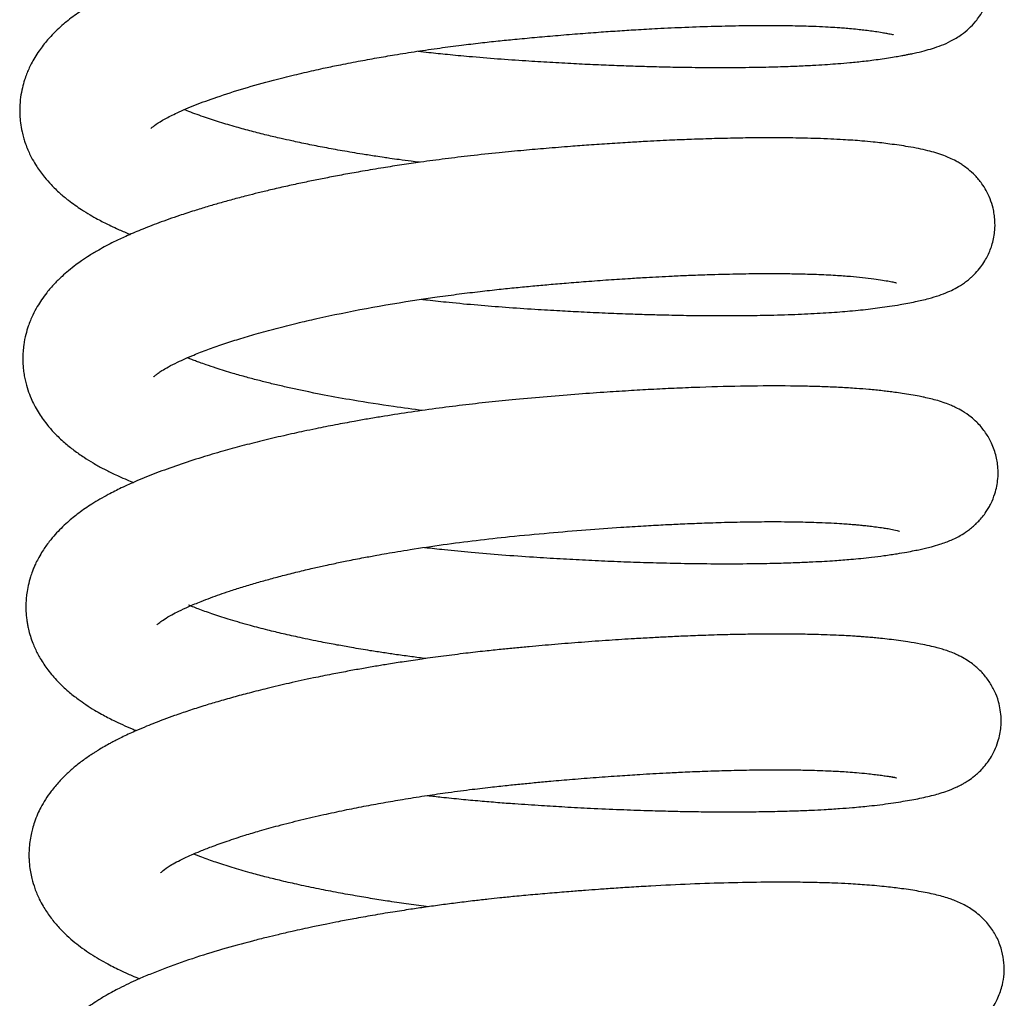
# Model space of a CAD drawing. Header units: inches. Extents: x 0 to 77643, y -44170 to 0.
# Tile 347 of 546: x 76118.18 to 76120.7, y -39526.54 to -39524.03. Entities that reach past the tile are written whole.
import ezdxf

# ---------------------------------------------------------------- set-up
doc = ezdxf.new("R2010")
doc.units = ezdxf.units.IN
doc.header["$MEASUREMENT"] = 0
doc.layers.get('0').update_dxf_attribs({"lineweight": 0})
doc.layers.add('FAKRO LOFT LADDERS', color=7, linetype='Continuous')

# ---------------------------------------------------------------- blocks, each defined once
blk = doc.blocks.new('A$C6AF374F8')
at = {"layer": 'FAKRO LOFT LADDERS', "color": 7, "linetype": 'Continuous'}
for points, knots in [([(120.023, 2492.752), (120.113, 2492.741), (120.363, 2492.713), (120.797, 2492.667), (121.387, 2492.612), (122.058, 2492.557), (122.752, 2492.509), (123.405, 2492.469), (124.004, 2492.436), (124.576, 2492.408), (125.103, 2492.386), (125.598, 2492.369), (126.103, 2492.354), (126.673, 2492.341), (127.336, 2492.332), (128.062, 2492.331), (128.763, 2492.339), (129.366, 2492.354), (129.841, 2492.373), (130.215, 2492.392), (130.526, 2492.412), (130.816, 2492.433), (131.133, 2492.46), (131.421, 2492.489), (131.679, 2492.52), (131.889, 2492.549), (132.096, 2492.58), (132.28, 2492.609), (132.428, 2492.635), (132.539, 2492.656), (132.648, 2492.677), (132.806, 2492.71), (132.999, 2492.756), (133.227, 2492.82), (133.45, 2492.897), (133.69, 2493.001), (133.934, 2493.144), (134.158, 2493.323), (134.314, 2493.486), (134.445, 2493.66), (134.549, 2493.832), (134.649, 2494.053), (134.724, 2494.312), (134.757, 2494.585), (134.748, 2494.847), (134.715, 2495.048), (134.664, 2495.234), (134.592, 2495.419), (134.496, 2495.602), (134.379, 2495.771), (134.267, 2495.903), (134.167, 2496.002), (134.041, 2496.112), (133.872, 2496.232), (133.679, 2496.339), (133.506, 2496.415), (133.309, 2496.488), (133.086, 2496.553), (132.809, 2496.617), (132.499, 2496.674), (132.205, 2496.718), (131.969, 2496.749), (131.803, 2496.769), (131.631, 2496.787), (131.439, 2496.806), (131.21, 2496.825), (130.987, 2496.84), (130.714, 2496.856), (130.36, 2496.873), (129.876, 2496.888), (129.27, 2496.897), (128.601, 2496.896), (127.946, 2496.885), (127.4, 2496.871), (126.954, 2496.855), (126.567, 2496.839), (126.075, 2496.817), (125.39, 2496.78), (124.492, 2496.723), (123.588, 2496.654), (122.708, 2496.579), (121.869, 2496.5), (121.046, 2496.408), (120.356, 2496.32), (119.813, 2496.244), (119.325, 2496.171), (118.876, 2496.099), (118.46, 2496.029), (118.119, 2495.968), (117.826, 2495.913), (117.573, 2495.864), (117.29, 2495.808), (116.929, 2495.733), (116.501, 2495.64), (116.084, 2495.543), (115.703, 2495.449), (115.354, 2495.359), (115.016, 2495.268), (114.672, 2495.17), (114.311, 2495.062), (113.961, 2494.95), (113.653, 2494.846), (113.396, 2494.754), (113.127, 2494.654), (112.835, 2494.539), (112.546, 2494.416), (112.283, 2494.297), (112.023, 2494.17), (111.76, 2494.028), (111.461, 2493.849), (111.154, 2493.64), (110.818, 2493.367), (110.534, 2493.082), (110.313, 2492.8), (110.181, 2492.596), (110.093, 2492.437), (110.024, 2492.294), (109.966, 2492.157), (109.909, 2491.997), (109.855, 2491.8), (109.811, 2491.562), (109.791, 2491.328), (109.793, 2491.108), (109.811, 2490.9), (109.844, 2490.708), (109.886, 2490.542), (109.931, 2490.4), (110, 2490.213), (110.101, 2490.002), (110.219, 2489.804), (110.326, 2489.649), (110.447, 2489.492), (110.607, 2489.311), (110.821, 2489.104), (111.017, 2488.942), (111.209, 2488.799), (111.393, 2488.675), (111.586, 2488.555), (111.821, 2488.423), (112.049, 2488.306), (112.303, 2488.187), (112.485, 2488.108), (112.604, 2488.059), (112.632, 2488.047)], [0.22219147, 0.22219147, 0.22219147, 0.22219147, 0.22223899, 0.22232408, 0.22242065, 0.22254818, 0.22267451, 0.22278281, 0.22289031, 0.2229904, 0.22308777, 0.22317438, 0.22326083, 0.22336771, 0.22349559, 0.22364433, 0.22380295, 0.2239374, 0.22404523, 0.22413533, 0.22421108, 0.22428109, 0.22436396, 0.22447041, 0.22453041, 0.22459661, 0.22467051, 0.22474028, 0.22479582, 0.22483796, 0.22487074, 0.22492077, 0.22503295, 0.22512678, 0.22522529, 0.22532289, 0.22541663, 0.22547646, 0.22553319, 0.2255669, 0.22561122, 0.2256544, 0.22571009, 0.22576544, 0.22581063, 0.22585261, 0.2258874, 0.22592068, 0.22596709, 0.22601035, 0.22604554, 0.22607719, 0.22610373, 0.22616509, 0.22623165, 0.22630455, 0.22636048, 0.22647782, 0.22659769, 0.22672893, 0.22685672, 0.22693251, 0.22697963, 0.22701903, 0.22708938, 0.22715664, 0.22721907, 0.2272777, 0.22737917, 0.22749595, 0.22763669, 0.22780365, 0.22793607, 0.22804532, 0.22813124, 0.22819722, 0.22826849, 0.22841011, 0.22857755, 0.22875413, 0.22889009, 0.22903962, 0.22919305, 0.22932141, 0.22940349, 0.22948265, 0.22958285, 0.22964741, 0.22971116, 0.22977219, 0.22981253, 0.22985386, 0.22993274, 0.23002345, 0.23010776, 0.2301864, 0.23026026, 0.23032983, 0.2304065, 0.23049046, 0.23057932, 0.23065725, 0.23071878, 0.2307771, 0.23086795, 0.23095838, 0.23102537, 0.23110224, 0.23119494, 0.23127775, 0.23139998, 0.23152015, 0.23165777, 0.23175825, 0.23181616, 0.23186977, 0.2319104, 0.23194699, 0.23199055, 0.2320468, 0.23210971, 0.23218016, 0.23223056, 0.23228138, 0.23234331, 0.23238328, 0.23241655, 0.23246194, 0.23254475, 0.23260624, 0.23265329, 0.23270323, 0.23277553, 0.23286515, 0.23295152, 0.2330144, 0.2330713, 0.23314764, 0.2332111, 0.23330284, 0.23336236, 0.2334418, 0.23346597, 0.23346597, 0.23346597, 0.23346597]), ([(113.156, 2490.762), (113.156, 2490.762), (113.172, 2490.781), (113.279, 2490.869), (113.504, 2491.008), (113.839, 2491.176), (114.292, 2491.37), (114.862, 2491.579), (115.533, 2491.795), (116.13, 2491.962), (116.574, 2492.076), (116.837, 2492.14), (117.093, 2492.201), (117.341, 2492.257), (117.631, 2492.321), (118.007, 2492.4), (118.465, 2492.489), (118.948, 2492.578), (119.451, 2492.663), (119.991, 2492.749), (120.563, 2492.831), (121.108, 2492.903), (121.607, 2492.963), (122.064, 2493.013), (122.526, 2493.059), (123.018, 2493.106), (123.556, 2493.153), (124.107, 2493.198), (124.64, 2493.239), (125.138, 2493.273), (125.642, 2493.304), (126.222, 2493.337), (126.903, 2493.369), (127.632, 2493.394), (128.332, 2493.409), (128.955, 2493.414), (129.422, 2493.411), (129.753, 2493.405), (130, 2493.398), (130.265, 2493.389), (130.531, 2493.376), (130.755, 2493.362), (130.936, 2493.349), (131.113, 2493.335), (131.295, 2493.317), (131.472, 2493.296), (131.641, 2493.275), (131.815, 2493.251), (131.961, 2493.228), (132.07, 2493.208), (132.15, 2493.192), (132.205, 2493.178), (132.222, 2493.174), (132.222, 2493.174)], [0.76863693, 0.76863693, 0.76863693, 0.76863693, 0.768744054, 0.76890864, 0.769074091, 0.769229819, 0.769412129, 0.769591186, 0.769789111, 0.769983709, 0.770048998, 0.770111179, 0.770169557, 0.770225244, 0.770279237, 0.770363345, 0.770470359, 0.770570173, 0.770662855, 0.770776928, 0.770893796, 0.771000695, 0.771094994, 0.771182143, 0.771264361, 0.771361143, 0.771465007, 0.771575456, 0.77168124, 0.771777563, 0.771871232, 0.771984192, 0.772132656, 0.772299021, 0.772459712, 0.772612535, 0.772751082, 0.772821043, 0.772882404, 0.772960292, 0.773056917, 0.773131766, 0.773183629, 0.773248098, 0.773328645, 0.773398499, 0.773476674, 0.77356019, 0.773662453, 0.773739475, 0.773801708, 0.773879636, 0.773968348, 0.773968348, 0.773968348, 0.773968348]), ([(120.058, 2489.898), (119.984, 2489.907), (119.808, 2489.929), (119.553, 2489.963), (119.323, 2489.995), (119.125, 2490.024), (118.89, 2490.059), (118.529, 2490.116), (118.087, 2490.19), (117.62, 2490.275), (117.187, 2490.36), (116.815, 2490.439), (116.471, 2490.516), (116.121, 2490.598), (115.736, 2490.696), (115.329, 2490.807), (114.912, 2490.931), (114.562, 2491.046), (114.29, 2491.144), (114.129, 2491.205), (114.043, 2491.24), (114.02, 2491.249)], [0.765527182, 0.765527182, 0.765527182, 0.765527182, 0.765570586, 0.765631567, 0.765679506, 0.765709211, 0.765752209, 0.76582365, 0.765931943, 0.766030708, 0.766125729, 0.76622081, 0.766285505, 0.766373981, 0.766473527, 0.766577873, 0.766701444, 0.766831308, 0.766906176, 0.766979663, 0.767006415, 0.767006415, 0.767006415, 0.767006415]), ([(120.103, 2486.382), (120.155, 2486.376), (120.391, 2486.349), (120.873, 2486.298), (121.542, 2486.235), (122.278, 2486.177), (122.984, 2486.13), (123.63, 2486.091), (124.233, 2486.059), (124.819, 2486.031), (125.382, 2486.009), (125.875, 2485.993), (126.375, 2485.98), (126.949, 2485.968), (127.605, 2485.962), (128.261, 2485.963), (128.935, 2485.971), (129.607, 2485.99), (130.263, 2486.02), (130.753, 2486.052), (131.119, 2486.082), (131.38, 2486.107), (131.635, 2486.136), (131.887, 2486.168), (132.139, 2486.205), (132.376, 2486.242), (132.596, 2486.282), (132.781, 2486.319), (132.96, 2486.358), (133.162, 2486.409), (133.38, 2486.474), (133.599, 2486.555), (133.798, 2486.65), (133.959, 2486.743), (134.102, 2486.846), (134.183, 2486.912), (134.263, 2486.984), (134.354, 2487.076), (134.457, 2487.196), (134.566, 2487.356), (134.674, 2487.554), (134.774, 2487.811), (134.83, 2488.118), (134.833, 2488.375), (134.814, 2488.564), (134.776, 2488.754), (134.71, 2488.962), (134.611, 2489.171), (134.481, 2489.375), (134.324, 2489.562), (134.161, 2489.709), (134.03, 2489.807), (133.925, 2489.875), (133.752, 2489.974), (133.537, 2490.067), (133.31, 2490.142), (133.097, 2490.2), (132.867, 2490.251), (132.621, 2490.296), (132.376, 2490.335), (132.148, 2490.366), (131.925, 2490.394), (131.685, 2490.421), (131.437, 2490.444), (131.179, 2490.463), (130.913, 2490.48), (130.61, 2490.496), (130.278, 2490.509), (129.952, 2490.517), (129.638, 2490.523), (129.279, 2490.527), (128.83, 2490.527), (128.268, 2490.521), (127.663, 2490.507), (127.081, 2490.488), (126.612, 2490.469), (126.233, 2490.451), (125.873, 2490.433), (125.442, 2490.408), (124.942, 2490.377), (124.427, 2490.342), (123.884, 2490.301), (123.327, 2490.256), (122.715, 2490.203), (122.066, 2490.142), (121.392, 2490.069), (120.72, 2489.988), (120.133, 2489.909), (119.603, 2489.832), (119.105, 2489.755), (118.624, 2489.674), (118.162, 2489.592), (117.757, 2489.516), (117.374, 2489.44), (116.999, 2489.362), (116.616, 2489.278), (116.252, 2489.194), (115.92, 2489.114), (115.59, 2489.031), (115.261, 2488.944), (114.923, 2488.85), (114.597, 2488.755), (114.252, 2488.649), (113.832, 2488.512), (113.369, 2488.349), (112.913, 2488.17), (112.535, 2488.008), (112.173, 2487.838), (111.861, 2487.672), (111.592, 2487.511), (111.396, 2487.382), (111.21, 2487.248), (111.057, 2487.128), (110.86, 2486.956), (110.683, 2486.783), (110.497, 2486.569), (110.356, 2486.377), (110.235, 2486.186), (110.116, 2485.962), (110.017, 2485.721), (109.942, 2485.467), (109.898, 2485.246), (109.875, 2485.033), (109.869, 2484.828), (109.879, 2484.632), (109.903, 2484.456), (109.938, 2484.27), (109.996, 2484.063), (110.078, 2483.849), (110.166, 2483.662), (110.297, 2483.43), (110.455, 2483.205), (110.698, 2482.926), (110.925, 2482.712), (111.184, 2482.503), (111.429, 2482.332), (111.677, 2482.178), (111.923, 2482.041), (112.144, 2481.929), (112.355, 2481.83), (112.531, 2481.753), (112.656, 2481.7), (112.711, 2481.678)], [0.235042, 0.235042, 0.235042, 0.235042, 0.23506983, 0.23516727, 0.23529606, 0.23542041, 0.23555192, 0.23566452, 0.23575974, 0.23587062, 0.23597736, 0.23606465, 0.23614131, 0.23625608, 0.23639093, 0.23652503, 0.23665385, 0.2368177, 0.23697417, 0.23712314, 0.23719249, 0.23727074, 0.23734594, 0.23741878, 0.23750283, 0.23759859, 0.23767403, 0.23775352, 0.23782241, 0.2379025, 0.23801764, 0.23811298, 0.23818234, 0.23824766, 0.23828047, 0.23831272, 0.23833231, 0.23835715, 0.23840225, 0.23844022, 0.23847109, 0.23853264, 0.23860171, 0.23864733, 0.23867832, 0.23870908, 0.23875734, 0.23880427, 0.23884514, 0.23890267, 0.23895829, 0.23899577, 0.23902397, 0.23905997, 0.23917623, 0.2392655, 0.23935494, 0.23945722, 0.23956657, 0.23965775, 0.23974089, 0.23981245, 0.2398825, 0.23996821, 0.2400366, 0.24010442, 0.24018931, 0.24027815, 0.24035715, 0.24042648, 0.24050017, 0.24060386, 0.24072424, 0.2408574, 0.24097369, 0.24106675, 0.24112662, 0.24118803, 0.24126763, 0.24136457, 0.24145984, 0.24154418, 0.24165331, 0.24175404, 0.24186504, 0.24199297, 0.24210679, 0.24221844, 0.24230412, 0.24239006, 0.24248774, 0.24256797, 0.24264593, 0.24271547, 0.24278759, 0.24286396, 0.24294223, 0.24300728, 0.24306854, 0.24314761, 0.24322139, 0.24329275, 0.24336927, 0.24346281, 0.24359695, 0.24372272, 0.24383384, 0.24392457, 0.24404868, 0.24412882, 0.24419559, 0.24424638, 0.24432081, 0.2443855, 0.24446815, 0.24455358, 0.24461826, 0.2446748, 0.24474363, 0.24482699, 0.24488578, 0.24495579, 0.24500238, 0.2450551, 0.24511574, 0.24515588, 0.24519398, 0.2452645, 0.24532634, 0.24537752, 0.24543358, 0.24554465, 0.24562687, 0.24573286, 0.24582534, 0.24591782, 0.24599716, 0.24607767, 0.24615775, 0.24620648, 0.24626892, 0.2463162, 0.2463162, 0.2463162, 0.2463162]), ([(113.234, 2484.392), (113.235, 2484.393), (113.243, 2484.402), (113.275, 2484.431), (113.34, 2484.482), (113.454, 2484.559), (113.602, 2484.647), (113.819, 2484.757), (114.041, 2484.859), (114.297, 2484.967), (114.612, 2485.09), (115, 2485.227), (115.414, 2485.362), (115.871, 2485.498), (116.371, 2485.636), (116.893, 2485.767), (118.046, 2486.034), (119.275, 2486.263), (120.542, 2486.448), (121.065, 2486.518), (121.596, 2486.583), (122.084, 2486.637), (122.533, 2486.683), (122.96, 2486.723), (123.389, 2486.762), (123.847, 2486.802), (124.358, 2486.842), (124.909, 2486.883), (125.426, 2486.917), (125.854, 2486.943), (126.211, 2486.962), (126.57, 2486.98), (126.988, 2486.999), (127.545, 2487.019), (128.174, 2487.036), (128.802, 2487.044), (129.327, 2487.043), (129.803, 2487.037), (130.276, 2487.023), (130.726, 2487.001), (131.116, 2486.973), (131.439, 2486.941), (131.716, 2486.907), (131.945, 2486.875), (132.093, 2486.849), (132.183, 2486.832), (132.242, 2486.819), (132.287, 2486.808), (132.301, 2486.804), (132.301, 2486.804)], [0.755783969, 0.755783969, 0.755783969, 0.755783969, 0.755851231, 0.755940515, 0.756030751, 0.756110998, 0.756228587, 0.756345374, 0.756432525, 0.756514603, 0.756639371, 0.756760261, 0.756878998, 0.756997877, 0.757128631, 0.757256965, 0.757371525, 0.757918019, 0.758009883, 0.758120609, 0.758224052, 0.758317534, 0.758401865, 0.758483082, 0.758563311, 0.758649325, 0.758748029, 0.758861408, 0.758973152, 0.75905661, 0.759120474, 0.759192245, 0.759280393, 0.759384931, 0.759553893, 0.759703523, 0.759832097, 0.759948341, 0.760083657, 0.760237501, 0.760371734, 0.760493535, 0.760624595, 0.760740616, 0.760855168, 0.760911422, 0.760962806, 0.761031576, 0.761114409, 0.761114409, 0.761114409, 0.761114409]), ([(120.145, 2483.527), (119.891, 2483.559), (119.283, 2483.64), (118.432, 2483.773), (117.49, 2483.943), (116.797, 2484.088), (116.258, 2484.215), (115.935, 2484.296), (115.605, 2484.383), (115.227, 2484.49), (114.885, 2484.596), (114.603, 2484.691), (114.428, 2484.753), (114.299, 2484.801), (114.192, 2484.842), (114.124, 2484.869), (114.095, 2484.881)], [0.752672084, 0.752672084, 0.752672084, 0.752672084, 0.752822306, 0.753035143, 0.753196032, 0.753430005, 0.753509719, 0.753588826, 0.753673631, 0.753769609, 0.753900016, 0.753982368, 0.754036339, 0.754075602, 0.754120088, 0.754154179, 0.754154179, 0.754154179, 0.754154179]), ([(120.188, 2480.012), (120.356, 2479.993), (120.754, 2479.949), (121.415, 2479.884), (122.18, 2479.82), (122.943, 2479.768), (123.661, 2479.724), (124.324, 2479.689), (124.981, 2479.658), (125.644, 2479.633), (126.335, 2479.613), (127.07, 2479.598), (127.862, 2479.591), (128.608, 2479.595), (129.25, 2479.608), (129.744, 2479.624), (130.135, 2479.641), (130.45, 2479.658), (130.703, 2479.674), (130.927, 2479.691), (131.15, 2479.709), (131.399, 2479.732), (131.684, 2479.762), (132.003, 2479.803), (132.3, 2479.848), (132.553, 2479.89), (132.749, 2479.927), (132.908, 2479.96), (133.053, 2479.992), (133.22, 2480.034), (133.393, 2480.084), (133.559, 2480.141), (133.719, 2480.205), (133.879, 2480.281), (134.047, 2480.38), (134.179, 2480.475), (134.263, 2480.544), (134.343, 2480.616), (134.42, 2480.694), (134.51, 2480.797), (134.597, 2480.914), (134.675, 2481.04), (134.743, 2481.169), (134.826, 2481.373), (134.878, 2481.58), (134.911, 2481.804), (134.912, 2482.076), (134.86, 2482.399), (134.733, 2482.729), (134.609, 2482.936), (134.467, 2483.118), (134.351, 2483.241), (134.189, 2483.383), (134.007, 2483.507), (133.842, 2483.596), (133.693, 2483.664), (133.536, 2483.725), (133.362, 2483.78), (133.187, 2483.827), (133.029, 2483.863), (132.862, 2483.897), (132.672, 2483.931), (132.466, 2483.964), (132.273, 2483.991), (132.102, 2484.013), (131.94, 2484.032), (131.77, 2484.051), (131.55, 2484.071), (131.253, 2484.095), (130.871, 2484.118), (130.451, 2484.136), (130.022, 2484.149), (129.374, 2484.159), (128.471, 2484.156), (127.472, 2484.131), (126.671, 2484.099), (126.083, 2484.071), (125.486, 2484.037), (124.844, 2483.996), (124.123, 2483.945), (123.339, 2483.882), (122.565, 2483.813), (121.84, 2483.741), (121.154, 2483.663), (120.462, 2483.575), (119.763, 2483.476), (119.181, 2483.385), (118.723, 2483.308), (118.331, 2483.239), (117.886, 2483.157), (117.456, 2483.071), (117.104, 2482.998), (116.829, 2482.938), (116.468, 2482.857), (116.018, 2482.751), (115.498, 2482.618), (114.981, 2482.476), (114.431, 2482.313), (113.861, 2482.127), (113.304, 2481.926), (112.824, 2481.731), (112.41, 2481.546), (112.029, 2481.354), (111.654, 2481.135), (111.322, 2480.908), (111.05, 2480.688), (110.855, 2480.506), (110.698, 2480.342), (110.537, 2480.15), (110.397, 2479.953), (110.287, 2479.766), (110.215, 2479.627), (110.161, 2479.506), (110.113, 2479.388), (110.059, 2479.232), (110.009, 2479.044), (109.975, 2478.852), (109.955, 2478.673), (109.948, 2478.48), (109.956, 2478.293), (109.975, 2478.137), (109.993, 2478.023), (110.021, 2477.892), (110.064, 2477.732), (110.123, 2477.565), (110.206, 2477.371), (110.328, 2477.137), (110.522, 2476.849), (110.762, 2476.571), (111.026, 2476.323), (111.271, 2476.129), (111.495, 2475.972), (111.695, 2475.846), (111.934, 2475.708), (112.17, 2475.585), (112.436, 2475.459), (112.63, 2475.375), (112.752, 2475.324), (112.788, 2475.31)], [0.2478933, 0.2478933, 0.2478933, 0.2478933, 0.24798285, 0.24810381, 0.24824043, 0.24838244, 0.24850225, 0.24861672, 0.24873311, 0.24885291, 0.24897688, 0.24911496, 0.24927007, 0.24944178, 0.24957445, 0.24968675, 0.24977878, 0.24985259, 0.24991972, 0.24997214, 0.25002926, 0.25009948, 0.25018108, 0.25027877, 0.25039279, 0.25048339, 0.25056025, 0.2506227, 0.25067932, 0.25074631, 0.25084109, 0.25090762, 0.25096491, 0.25103822, 0.25109627, 0.25113046, 0.25116402, 0.25118353, 0.25120721, 0.25123914, 0.25127403, 0.25129876, 0.25132588, 0.25137504, 0.25141307, 0.25144939, 0.25150337, 0.25156675, 0.25163631, 0.2517007, 0.25172983, 0.25176556, 0.25181076, 0.25188047, 0.25193751, 0.25198147, 0.25204809, 0.25212958, 0.252206, 0.2522794, 0.2523353, 0.25241999, 0.25250686, 0.2525767, 0.25263014, 0.25268251, 0.25273645, 0.25279088, 0.25288265, 0.25299391, 0.25310468, 0.25320777, 0.25330982, 0.25355981, 0.25379775, 0.25391156, 0.25402187, 0.25412855, 0.2542407, 0.25437034, 0.25451318, 0.25465466, 0.25477567, 0.25489266, 0.25501427, 0.25514116, 0.255265, 0.25532853, 0.25539215, 0.2554824, 0.25557807, 0.25563831, 0.25568724, 0.25574053, 0.25585346, 0.25596261, 0.25607038, 0.25619311, 0.2563393, 0.25648381, 0.25662413, 0.25674099, 0.25684535, 0.2569828, 0.25710496, 0.25721243, 0.25727869, 0.25734179, 0.25741093, 0.25749467, 0.25754755, 0.25759225, 0.25762467, 0.2576553, 0.25769551, 0.25775716, 0.25780997, 0.25784906, 0.25789836, 0.25796094, 0.25799466, 0.25802148, 0.25805115, 0.25810079, 0.25815288, 0.2581926, 0.25827123, 0.25837001, 0.25848214, 0.25859155, 0.25868669, 0.25875816, 0.25883373, 0.25889363, 0.25899187, 0.2590594, 0.2591351, 0.25916606, 0.25916606, 0.25916606, 0.25916606]), ([(113.313, 2478.023), (113.313, 2478.023), (113.321, 2478.032), (113.377, 2478.082), (113.499, 2478.17), (113.673, 2478.273), (113.88, 2478.379), (114.136, 2478.497), (114.41, 2478.612), (114.681, 2478.716), (114.925, 2478.804), (115.193, 2478.895), (115.502, 2478.995), (115.836, 2479.095), (116.184, 2479.193), (116.546, 2479.29), (116.924, 2479.385), (117.291, 2479.472), (117.598, 2479.541), (117.888, 2479.603), (118.219, 2479.672), (118.591, 2479.744), (118.933, 2479.807), (119.222, 2479.859), (119.506, 2479.907), (119.987, 2479.985), (120.656, 2480.085), (121.511, 2480.196), (122.42, 2480.296), (123.364, 2480.385), (124.319, 2480.465), (125.129, 2480.524), (125.789, 2480.565), (126.296, 2480.593), (126.771, 2480.616), (127.269, 2480.637), (127.84, 2480.656), (128.453, 2480.67), (128.991, 2480.675), (129.422, 2480.673), (129.746, 2480.669), (130.041, 2480.663), (130.335, 2480.653), (130.625, 2480.641), (130.877, 2480.626), (131.058, 2480.613), (131.193, 2480.602), (131.315, 2480.591), (131.448, 2480.578), (131.591, 2480.562), (131.753, 2480.543), (131.912, 2480.521), (132.04, 2480.502), (132.271, 2480.465), (132.402, 2480.422), (132.382, 2480.432)], [0.742932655, 0.742932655, 0.742932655, 0.742932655, 0.742999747, 0.743127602, 0.743248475, 0.743378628, 0.743471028, 0.743581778, 0.743701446, 0.743782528, 0.743858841, 0.743935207, 0.744026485, 0.744120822, 0.744208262, 0.744295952, 0.744389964, 0.744479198, 0.744549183, 0.744596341, 0.744671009, 0.744763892, 0.744832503, 0.744884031, 0.744941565, 0.745005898, 0.745173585, 0.745338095, 0.745503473, 0.745697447, 0.745880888, 0.746057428, 0.746174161, 0.746277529, 0.746367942, 0.746470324, 0.746595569, 0.746743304, 0.74689039, 0.746984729, 0.747070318, 0.747147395, 0.747229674, 0.747325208, 0.747414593, 0.747476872, 0.747517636, 0.747563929, 0.747616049, 0.747675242, 0.747745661, 0.747836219, 0.747909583, 0.747954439, 0.74827974, 0.74827974, 0.74827974, 0.74827974]), ([(120.219, 2477.158), (120.097, 2477.174), (119.845, 2477.206), (119.484, 2477.256), (119.128, 2477.308), (118.822, 2477.356), (118.548, 2477.401), (118.265, 2477.449), (117.923, 2477.51), (117.48, 2477.594), (117.016, 2477.69), (116.559, 2477.793), (116.132, 2477.896), (115.675, 2478.015), (115.21, 2478.149), (114.777, 2478.288), (114.425, 2478.412), (114.218, 2478.495), (114.127, 2478.533)], [0.739823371, 0.739823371, 0.739823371, 0.739823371, 0.739895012, 0.739973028, 0.740041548, 0.740111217, 0.740161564, 0.740212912, 0.740290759, 0.740381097, 0.740504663, 0.74060685, 0.740705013, 0.740820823, 0.740963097, 0.741093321, 0.741215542, 0.741321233, 0.741321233, 0.741321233, 0.741321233]), ([(120.262, 2473.643), (120.381, 2473.63), (120.669, 2473.597), (121.119, 2473.551), (121.601, 2473.506), (122.059, 2473.468), (122.586, 2473.428), (123.159, 2473.39), (123.808, 2473.351), (124.484, 2473.315), (125.193, 2473.283), (125.858, 2473.26), (126.428, 2473.244), (126.964, 2473.232), (127.499, 2473.225), (128.067, 2473.223), (128.627, 2473.226), (129.171, 2473.235), (129.664, 2473.249), (130.084, 2473.265), (130.472, 2473.285), (130.828, 2473.308), (131.137, 2473.332), (131.387, 2473.354), (131.625, 2473.378), (131.983, 2473.419), (132.413, 2473.482), (132.862, 2473.562), (133.181, 2473.633), (133.427, 2473.701), (133.619, 2473.764), (133.791, 2473.832), (133.932, 2473.901), (134.036, 2473.958), (134.167, 2474.039), (134.313, 2474.145), (134.491, 2474.309), (134.636, 2474.486), (134.748, 2474.655), (134.847, 2474.851), (134.923, 2475.065), (134.966, 2475.263), (134.987, 2475.441), (134.991, 2475.637), (134.971, 2475.839), (134.919, 2476.079), (134.825, 2476.329), (134.679, 2476.584), (134.494, 2476.813), (134.311, 2476.979), (134.138, 2477.103), (134.017, 2477.175), (133.894, 2477.239), (133.769, 2477.296), (133.629, 2477.35), (133.485, 2477.397), (133.326, 2477.442), (133.14, 2477.487), (132.896, 2477.537), (132.631, 2477.582), (132.362, 2477.621), (132.126, 2477.651), (131.915, 2477.675), (131.734, 2477.692), (131.582, 2477.706), (131.443, 2477.717), (131.307, 2477.726), (131.15, 2477.737), (130.94, 2477.749), (130.675, 2477.761), (130.381, 2477.772), (130.098, 2477.779), (129.824, 2477.784), (129.534, 2477.787), (129.195, 2477.788), (128.804, 2477.786), (128.373, 2477.78), (127.879, 2477.77), (127.361, 2477.754), (126.849, 2477.734), (126.408, 2477.713), (125.994, 2477.692), (125.507, 2477.664), (124.909, 2477.626), (124.226, 2477.577), (123.542, 2477.522), (122.974, 2477.473), (122.514, 2477.43), (122.135, 2477.393), (121.712, 2477.348), (121.218, 2477.291), (120.68, 2477.224), (120.152, 2477.151), (119.681, 2477.081), (119.281, 2477.019), (118.918, 2476.959), (118.566, 2476.898), (118.193, 2476.83), (117.778, 2476.751), (117.275, 2476.649), (116.72, 2476.528), (116.17, 2476.399), (115.696, 2476.279), (115.273, 2476.166), (114.884, 2476.055), (114.499, 2475.939), (114.128, 2475.82), (113.79, 2475.703), (113.505, 2475.6), (113.267, 2475.508), (113.033, 2475.414), (112.819, 2475.323), (112.62, 2475.235), (112.455, 2475.157), (112.31, 2475.086), (112.19, 2475.023), (112.068, 2474.958), (111.943, 2474.887), (111.831, 2474.82), (111.741, 2474.765), (111.664, 2474.716), (111.579, 2474.659), (111.413, 2474.544), (111.218, 2474.393), (111.004, 2474.206), (110.795, 2473.995), (110.611, 2473.775), (110.455, 2473.551), (110.34, 2473.352), (110.245, 2473.155), (110.174, 2472.973), (110.12, 2472.8), (110.08, 2472.633), (110.049, 2472.455), (110.032, 2472.272), (110.028, 2472.114), (110.032, 2471.983), (110.043, 2471.843), (110.065, 2471.684), (110.109, 2471.481), (110.181, 2471.244), (110.28, 2471.009), (110.412, 2470.763), (110.57, 2470.525), (110.776, 2470.274), (110.99, 2470.058), (111.2, 2469.877), (111.402, 2469.721), (111.611, 2469.578), (111.83, 2469.443), (112.091, 2469.296), (112.37, 2469.156), (112.646, 2469.032), (112.803, 2468.967), (112.868, 2468.94)], [0.2607428, 0.2607428, 0.2607428, 0.2607428, 0.26080632, 0.26089546, 0.26097951, 0.26105928, 0.26113478, 0.26125446, 0.26135893, 0.26147516, 0.26161211, 0.26173828, 0.26183805, 0.26192901, 0.26204171, 0.26214785, 0.26226771, 0.26238662, 0.26249687, 0.26259838, 0.26268056, 0.26278041, 0.2628685, 0.26292745, 0.26298814, 0.26307196, 0.26324939, 0.26341399, 0.26358509, 0.26366274, 0.26374242, 0.26383424, 0.26387511, 0.26390729, 0.26394379, 0.26399788, 0.26406513, 0.26410559, 0.2641436, 0.26419101, 0.26423663, 0.26427186, 0.26430719, 0.26433894, 0.26438208, 0.26442295, 0.26447891, 0.2645363, 0.26459683, 0.26466266, 0.26470544, 0.26475601, 0.26478867, 0.26483289, 0.26489757, 0.26495929, 0.26501842, 0.26510613, 0.26520469, 0.26533152, 0.26542065, 0.26550141, 0.26557308, 0.26562156, 0.2656681, 0.26570855, 0.26574281, 0.26578295, 0.26583986, 0.26591376, 0.26599093, 0.26606093, 0.26611871, 0.26618545, 0.26626118, 0.26634594, 0.26643968, 0.26653272, 0.26664837, 0.26674683, 0.26682811, 0.2668978, 0.26697802, 0.26709601, 0.26722217, 0.26734261, 0.26745736, 0.26752047, 0.2675831, 0.26765591, 0.26774224, 0.26784217, 0.2679394, 0.26802282, 0.2680952, 0.26815588, 0.2682205, 0.26828951, 0.2683643, 0.26845491, 0.26857897, 0.26869241, 0.26878977, 0.26887762, 0.2689671, 0.2690506, 0.26914439, 0.26923399, 0.26930438, 0.26936543, 0.26942566, 0.26949836, 0.26954878, 0.26960029, 0.269647, 0.26968254, 0.2697137, 0.26976185, 0.26980374, 0.26982653, 0.2698521, 0.26988779, 0.26992954, 0.2700157, 0.27009767, 0.27018287, 0.27027527, 0.2703467, 0.27041409, 0.27046699, 0.27052596, 0.27057258, 0.27061198, 0.27066181, 0.27071485, 0.27075557, 0.27078515, 0.27081732, 0.27086475, 0.27091115, 0.27098073, 0.27106123, 0.27111853, 0.27120939, 0.27130219, 0.27139689, 0.27147533, 0.27154647, 0.27162206, 0.2716978, 0.27176958, 0.27187834, 0.27195915, 0.27201611, 0.27201611, 0.27201611, 0.27201611]), ([(113.409, 2471.66), (113.419, 2471.661), (113.514, 2471.77), (113.808, 2471.933), (114, 2472.029), (114.206, 2472.123), (114.437, 2472.221), (114.737, 2472.339), (115.116, 2472.475), (115.538, 2472.613), (115.974, 2472.743), (116.45, 2472.876), (117, 2473.016), (117.57, 2473.149), (118.112, 2473.265), (118.622, 2473.366), (119.121, 2473.458), (119.64, 2473.548), (120.172, 2473.632), (120.746, 2473.716), (121.31, 2473.791), (121.841, 2473.854), (122.286, 2473.903), (122.677, 2473.942), (123.05, 2473.978), (123.485, 2474.018), (124, 2474.063), (124.594, 2474.11), (125.171, 2474.151), (125.657, 2474.183), (126.051, 2474.206), (126.418, 2474.226), (126.842, 2474.247), (127.347, 2474.268), (127.925, 2474.287), (128.574, 2474.301), (129.209, 2474.306), (129.758, 2474.302), (130.166, 2474.292), (130.456, 2474.282), (130.674, 2474.272), (130.866, 2474.262), (131.07, 2474.249), (131.303, 2474.231), (131.522, 2474.21), (131.72, 2474.187), (131.877, 2474.167), (132, 2474.15), (132.086, 2474.138), (132.16, 2474.126), (132.359, 2474.095), (132.3, 2474.078), (132.199, 2474.108)], [0.730193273, 0.730193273, 0.730193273, 0.730193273, 0.730559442, 0.730661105, 0.730758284, 0.730838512, 0.730924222, 0.731024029, 0.731153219, 0.731286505, 0.731386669, 0.731509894, 0.731649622, 0.731783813, 0.731900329, 0.73200604, 0.732109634, 0.732210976, 0.732323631, 0.73242811, 0.732549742, 0.732652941, 0.732735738, 0.732806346, 0.732877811, 0.732950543, 0.733057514, 0.733175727, 0.733296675, 0.733397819, 0.733466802, 0.733535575, 0.733623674, 0.733731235, 0.733858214, 0.734004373, 0.734176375, 0.734318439, 0.734430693, 0.734514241, 0.734573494, 0.73463283, 0.734700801, 0.734781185, 0.734885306, 0.73495968, 0.735033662, 0.735099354, 0.735138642, 0.735177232, 0.735247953, 0.735489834, 0.735489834, 0.735489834, 0.735489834]), ([(120.296, 2470.789), (120.123, 2470.811), (119.783, 2470.855), (119.302, 2470.924), (118.842, 2470.995), (118.379, 2471.073), (117.895, 2471.16), (117.395, 2471.258), (116.914, 2471.36), (116.474, 2471.462), (116.076, 2471.561), (115.668, 2471.67), (115.245, 2471.793), (114.831, 2471.927), (114.504, 2472.043), (114.32, 2472.115), (114.25, 2472.143)], [0.727086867, 0.727086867, 0.727086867, 0.727086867, 0.727189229, 0.727288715, 0.727378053, 0.727472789, 0.727579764, 0.727690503, 0.72780586, 0.72791206, 0.72800697, 0.728106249, 0.728235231, 0.728363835, 0.728486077, 0.728568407, 0.728568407, 0.728568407, 0.728568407]), ([(120.339, 2467.274), (120.41, 2467.266), (120.671, 2467.237), (121.12, 2467.189), (121.668, 2467.138), (122.221, 2467.091), (122.82, 2467.048), (123.472, 2467.006), (124.104, 2466.97), (124.779, 2466.936), (125.522, 2466.904), (126.373, 2466.877), (127.231, 2466.859), (128.082, 2466.852), (128.919, 2466.858), (129.611, 2466.874), (130.16, 2466.896), (130.568, 2466.917), (130.923, 2466.94), (131.237, 2466.964), (131.527, 2466.99), (131.823, 2467.022), (132.136, 2467.061), (132.437, 2467.106), (132.699, 2467.149), (132.904, 2467.188), (133.049, 2467.217), (133.157, 2467.242), (133.26, 2467.266), (133.382, 2467.297), (133.505, 2467.332), (133.621, 2467.369), (133.727, 2467.407), (133.814, 2467.441), (133.909, 2467.482), (134.011, 2467.531), (134.123, 2467.593), (134.244, 2467.669), (134.396, 2467.779), (134.561, 2467.931), (134.705, 2468.104), (134.815, 2468.267), (134.929, 2468.484), (135.023, 2468.757), (135.07, 2469.061), (135.068, 2469.355), (135.015, 2469.663), (134.898, 2469.978), (134.762, 2470.205), (134.616, 2470.389), (134.494, 2470.516), (134.346, 2470.642), (134.234, 2470.722), (134.052, 2470.832), (133.927, 2470.892), (133.776, 2470.956), (133.568, 2471.029), (133.276, 2471.108), (132.896, 2471.184), (132.479, 2471.247), (132.031, 2471.303), (131.57, 2471.346), (131.115, 2471.375), (130.668, 2471.396), (130.183, 2471.411), (129.594, 2471.419), (128.863, 2471.418), (128.003, 2471.403), (127.017, 2471.37), (126.175, 2471.329), (125.516, 2471.29), (125.068, 2471.262), (124.673, 2471.234), (124.306, 2471.207), (123.911, 2471.176), (123.46, 2471.139), (122.976, 2471.096), (122.527, 2471.055), (122.148, 2471.017), (121.808, 2470.98), (121.445, 2470.939), (121.041, 2470.89), (120.618, 2470.835), (120.217, 2470.779), (119.801, 2470.718), (119.348, 2470.648), (118.861, 2470.567), (118.398, 2470.484), (118.008, 2470.41), (117.655, 2470.341), (117.255, 2470.258), (116.837, 2470.167), (116.446, 2470.076), (116.107, 2469.994), (115.621, 2469.871), (114.972, 2469.692), (114.2, 2469.452), (113.59, 2469.235), (113.134, 2469.055), (112.841, 2468.93), (112.581, 2468.811), (112.317, 2468.681), (112.053, 2468.538), (111.811, 2468.392), (111.611, 2468.259), (111.43, 2468.127), (111.249, 2467.983), (111.069, 2467.823), (110.889, 2467.641), (110.722, 2467.446), (110.594, 2467.27), (110.505, 2467.129), (110.436, 2467.01), (110.357, 2466.857), (110.277, 2466.671), (110.215, 2466.485), (110.175, 2466.331), (110.145, 2466.188), (110.12, 2466.02), (110.109, 2465.852), (110.108, 2465.706), (110.113, 2465.579), (110.127, 2465.434), (110.152, 2465.276), (110.194, 2465.091), (110.251, 2464.903), (110.324, 2464.722), (110.393, 2464.576), (110.464, 2464.445), (110.551, 2464.303), (110.657, 2464.15), (110.813, 2463.953), (111.02, 2463.733), (111.271, 2463.512), (111.536, 2463.312), (111.787, 2463.146), (112.069, 2462.981), (112.323, 2462.848), (112.584, 2462.725), (112.779, 2462.64), (112.903, 2462.588), (112.947, 2462.57)], [0.27359254, 0.27359254, 0.27359254, 0.27359254, 0.27363035, 0.27373077, 0.27382975, 0.27391775, 0.27401953, 0.27414223, 0.27425875, 0.27435233, 0.27450041, 0.27465794, 0.27481997, 0.27498635, 0.27515951, 0.27533777, 0.27544182, 0.27554245, 0.27563572, 0.27571302, 0.27579451, 0.27587744, 0.27597109, 0.276081, 0.27618204, 0.27625961, 0.27632219, 0.27635989, 0.27639763, 0.27645403, 0.27651634, 0.27656642, 0.27660697, 0.27665099, 0.27668213, 0.27671785, 0.27676669, 0.27679838, 0.27684595, 0.27691228, 0.27695327, 0.27698971, 0.27703322, 0.27709979, 0.2771543, 0.27720846, 0.27726534, 0.27733252, 0.27739871, 0.27743266, 0.27747051, 0.27751563, 0.27756798, 0.27760354, 0.27766037, 0.27772116, 0.27777332, 0.27792356, 0.27810146, 0.27827117, 0.27839826, 0.27855079, 0.27868253, 0.27877653, 0.27890157, 0.27904304, 0.27918745, 0.27938334, 0.27957669, 0.27976526, 0.2798563, 0.27993762, 0.28000819, 0.28006814, 0.28013295, 0.28021769, 0.28030542, 0.2803872, 0.28045253, 0.28050373, 0.28056534, 0.2806428, 0.28071624, 0.28078927, 0.2808562, 0.2809389, 0.28103432, 0.28112229, 0.28119638, 0.2812541, 0.28132392, 0.28142815, 0.28150137, 0.28156133, 0.28163765, 0.28180755, 0.28198929, 0.28218091, 0.2822743, 0.28236349, 0.2824331, 0.28250705, 0.28260437, 0.28268615, 0.28274958, 0.28281329, 0.28288257, 0.28295288, 0.28302598, 0.2831074, 0.28317499, 0.28321221, 0.28324796, 0.28328973, 0.2833546, 0.28341217, 0.2834467, 0.28348166, 0.28352702, 0.28358055, 0.28361319, 0.28364071, 0.28367948, 0.28372768, 0.28376656, 0.28382804, 0.28388484, 0.28392342, 0.28396004, 0.28400694, 0.28406301, 0.2841175, 0.28422185, 0.28432542, 0.28441291, 0.28451347, 0.28459217, 0.28469086, 0.28475742, 0.28482817, 0.28486614, 0.28486614, 0.28486614, 0.28486614])]:
    blk.add_open_spline(points, degree=3, knots=knots, dxfattribs=at)

msp = doc.modelspace()

# ---------------------------------------------------------------- block references
at = {"xscale": 0.1, "yscale": 0.1, "zscale": 0.1}
msp.add_blockref('A$C6AF374F8', (76107.1973, -39773.38402), dxfattribs=at)

doc.saveas('drawing.dxf')
